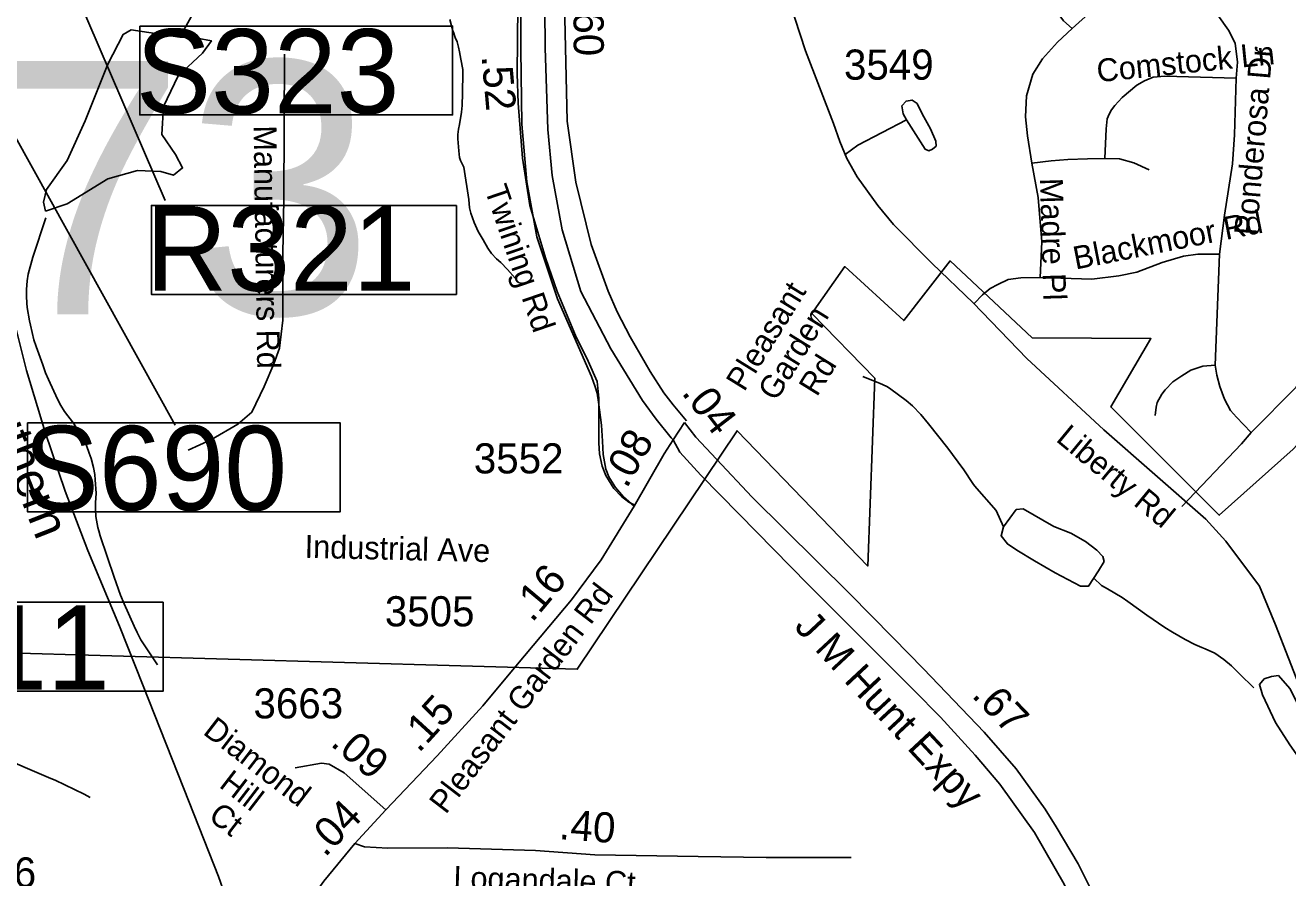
# Model space of a CAD drawing. Extents: x 1662474 to 1856135, y 779280 to 917889.
# Drawn here: x 1769521 to 1774758, y 828048 to 831584 of the extents above; entities that cross this region are included whole.
import ezdxf

# ---------------------------------------------------------------- set-up
doc = ezdxf.new("R2010")
doc.units = 0
for name, color, linetype in [('Exist Boundary Political City Limit New', 7, 'Continuous'), ('Exist Hydrographic Misc Water Feature', 7, 'Continuous'), ('Exist Hydrographic Pond Under 1500 Sq Ft', 7, 'Continuous'), ('Exist Railroad Mainline', 7, 'Continuous'), ('Exist Railroad Mainline Label', 7, 'Continuous'), ('Exist Railroad Structure Bridge Number Label', 7, 'Continuous'), ('Exist Road Non-System Structure Non-Sys Other Number Label', 7, 'Continuous'), ('Exist Road Non-System Type 51', 7, 'Continuous'), ('Exist Road Non-System Type 51 Label', 7, 'Continuous'), ('Exist Road Primary Interstate Structure Ovrhead Sign CELL', 7, 'Continuous'), ('Exist Road Primary US Divided Attributed', 7, 'Continuous'), ('Exist Road Primary US Label', 7, 'Continuous'), ('Exist Road Primary US Mileage Hundredths English Label', 7, 'Continuous'), ('Exist Road Primary US Service Attributed', 7, 'Continuous'), ('Exist Road Primary US Service Label', 7, 'Continuous'), ('Exist Road Primary US Service Mileage Hundredths English Label', 7, 'Continuous'), ('Exist Road Secondary Mileage Hundredths English Label', 7, 'Continuous'), ('Exist Road Secondary Mileage Tenths English Label', 7, 'Continuous'), ('Exist Road Secondary Type 51 Attributed', 7, 'Continuous'), ('Exist Road Secondary Type 51 Label', 7, 'Continuous'), ('Exist Road Secondary Type 51 Number Label', 7, 'Continuous'), ('Map Preparation Boundary City Limit Buffer Line', 7, 'Continuous')]:
    doc.layers.add(name, color=color, linetype=linetype)

msp = doc.modelspace()

# ---------------------------------------------------------------- linework, layer by layer
at = {"layer": 'Exist Boundary Political City Limit New'}
msp.add_lwpolyline([(1777731.1, 829737.4), (1775844.6, 829156.4), (1775734.9, 829430.5), (1775449.8, 829770.3), (1775230.4, 829989.6), (1775186.5, 829989.6), (1775120.8, 830066.4), (1775175.5, 830132.1), (1775164.6, 830241.8), (1774780.8, 829825.2), (1774473.6, 829551.1), (1774023.9, 830000.6), (1774190.1, 830284.1), (1773697.8, 830287.6), (1773357, 830606.1), (1773165.2, 830359.1), (1772920, 830582.9), (1772784, 830388.4), (1773045.1, 830119.9), (1773015.8, 829340.3), (1772473.2, 829901.9), (1771810.6, 828912.2), (1769395.2, 828981.6)], dxfattribs=at)
at = {"layer": 'Exist Hydrographic Misc Water Feature'}
for points in [[(1770162, 831534.7), (1770423.2, 832005.2), (1770570.2, 832612.7), (1770801.1, 833362.9), (1770842.3, 833687.9)], [(1771552.6, 830534.8), (1771520.8, 830571.1), (1771493.1, 830599.3), (1771475.1, 830615.4), (1771455.4, 830637.6), (1771439.6, 830659.8), (1771419.7, 830694), (1771400, 830728.2), (1771382.4, 830766.3), (1771368.7, 830804.4), (1771362.9, 830826.4), (1771361.1, 830860.5), (1771340.4, 830994.7), (1771326.4, 831022.8), (1771322.5, 831034.8), (1771318.8, 831062.9), (1771315.1, 831113), (1771315.4, 831130.9), (1771317.6, 831152.9), (1771321.7, 831172.8), (1771330.1, 831222.9), (1771332.4, 831250.8), (1771334.8, 831302.8), (1771335.5, 831386.9), (1771335.5, 831400.8), (1771327.9, 831442.9), (1771322.1, 831473), (1771318.2, 831493), (1771312.5, 831515.1), (1771304.7, 831533.1), (1771296.9, 831555.2), (1771294.8, 831561.2), (1771281.3, 831607.3)], [(1770069, 828930.5), (1769999.7, 829035.2), (1769984.2, 829065.3), (1769972.3, 829091.3), (1769931, 829183.7), (1769915.3, 829219.9), (1769889.8, 829294.1), (1769831.4, 829466.6), (1769825.4, 829486.7), (1769821.8, 829500.7), (1769814, 829546.8), (1769812.3, 829574.9), (1769812.5, 829602.8), (1769814.8, 829642.8), (1769811.3, 829698.9), (1769809.5, 829720.9), (1769803.7, 829748.9), (1769794.1, 829787.1), (1769786.1, 829809.1), (1769774.4, 829841.2), (1769764.5, 829861.3), (1769750.8, 829885.5), (1769721.1, 829933.7), (1769683.6, 829982), (1769667.8, 830006.1), (1769653.8, 830032.3), (1769616.7, 830114.6), (1769604.8, 830142.7), (1769593.1, 830174.8), (1769565.6, 830251), (1769555.8, 830279.2), (1769542.5, 830339.3), (1769538.6, 830357.3), (1769528.9, 830413.4), (1769527.1, 830431.4), (1769525.5, 830459.5), (1769525.7, 830487.4), (1769527.9, 830523.4), (1769532.2, 830551.4), (1769552.7, 830621.3), (1769605.4, 830785)], [(1772995.6, 830126.9), (1773067.3, 830098.3), (1773077.4, 830094.2), (1773097.3, 830084.1), (1773111.2, 830074), (1773174.8, 830027.4), (1773200.8, 830005.2), (1773236.3, 829968.9), (1773268.1, 829930.6), (1773347.2, 829829.9), (1773367.1, 829803.7), (1773414.5, 829739.3), (1773452, 829683.1), (1773457.9, 829673), (1773547.9, 829570.5), (1773579.2, 829502.7)], [(1773952.9, 829289.7), (1773984.7, 829260.5), (1774010.6, 829246.3), (1774070.4, 829209.8), (1774094.2, 829193.6), (1774173.8, 829136.9), (1774247.4, 829086.3), (1774279.2, 829066), (1774332.9, 829035.6), (1774372.9, 829015.3), (1774400.8, 829003), (1774414.7, 828996.9), (1774454.7, 828978.6), (1774492.4, 828952.3), (1774524.2, 828926), (1774557.8, 828893.7), (1774617.4, 828835.2)], [(1769790.4, 828380.7), (1769764.5, 828394.9), (1769645, 828451.9), (1769627, 828460), (1769389.7, 828560.1)]]:
    msp.add_lwpolyline(points, dxfattribs=at)
at = {"layer": 'Exist Hydrographic Pond Under 1500 Sq Ft'}
for points in [[(1770162, 831534.7), (1769959.9, 831564.6), (1769926.3, 831545.9), (1769862.6, 831422.5), (1769769.1, 831186.8), (1769694.2, 831022.2), (1769608.1, 830902.5), (1769596.9, 830850.1), (1769604.4, 830812.7)], [(1769604.4, 830812.7), (1769694.2, 830842.7), (1769862.6, 830947.4), (1769986.1, 830981.1), (1770083.4, 830977.3), (1770135.8, 830962.4), (1770173.3, 830992.3), (1770143.3, 831048.4), (1770087.2, 831130.7), (1770094.7, 831246.7), (1770154.5, 831373.8), (1770255.6, 831467.4), (1770293, 831519.7), (1770233.1, 831530.9), (1770162, 831534.7)], [(1773973.2, 829320.1), (1773931.4, 829257.5), (1773897.5, 829257.5), (1773793.1, 829312.3), (1773707, 829361.8), (1773634, 829406.2), (1773594.9, 829432.3), (1773568.8, 829466.2), (1773579.2, 829502.7), (1773631.4, 829575.7), (1773660.1, 829578.3), (1773787.9, 829505.3), (1773858.4, 829476.6), (1773918.4, 829442.7), (1773965.3, 829406.2), (1773991.4, 829380.1), (1773996.6, 829359.2), (1773973.2, 829320.1)], [(1774719.8, 828886.1), (1774766, 828833.3), (1774855.3, 828658.2), (1774891.6, 828536), (1774898.2, 828476.6), (1774861.9, 828463.4), (1774766, 828598.8), (1774706.6, 828691.3), (1774653.7, 828806.8), (1774640.5, 828849.8), (1774660.3, 828872.9), (1774690, 828882.8), (1774719.8, 828886.1)]]:
    msp.add_lwpolyline(points, dxfattribs=at)
at = {"layer": 'Exist Railroad Mainline'}
msp.add_lwpolyline([(1769286.4, 833057), (1769310.2, 832952.8), (1769320.4, 832680.8), (1769318.5, 832358.9), (1769324.2, 831930.7), (1769325.6, 831550.9), (1769335.2, 831215.9), (1769365.9, 830929.3), (1769396.9, 830739.1), (1769432.6, 830544), (1769482.8, 830323.8), (1769525.9, 830151.6), (1769603, 829895.5), (1769686.3, 829650.6), (1769780.7, 829405.3), (1769911.5, 829091.4), (1770009.1, 828844), (1770200.7, 828361.7), (1770322.8, 828053.3), (1770375, 827903.5)], dxfattribs=at)
at = {"layer": 'Exist Railroad Structure Bridge Number Label'}
msp.add_line((1768857.6, 833751.6), (1770100.4, 830856.9), dxfattribs=at)
msp.add_lwpolyline([(1771309.4, 830836.4), (1770043.9, 830836.4), (1770043.9, 830467.6), (1771309.4, 830467.6)], close=True, dxfattribs=at)
at = {"layer": 'Exist Road Non-System Type 51'}
msp.add_line((1774474.9, 830634), (1774457.4, 830173.7), dxfattribs=at)
for points in [[(1773739.5, 832340.5), (1773745, 832082.9), (1773745, 831826.4), (1773748.9, 831761), (1773765.2, 831710.9), (1773790.9, 831653.9), (1773827.6, 831602.2), (1773864.1, 831569.9)], [(1771568.9, 832228.2), (1771561.4, 831382.2), (1771564.8, 831260.5), (1771583.9, 831032.9), (1771614.4, 830835.6), (1771679.9, 830615.4), (1771727.8, 830478.9), (1771803.1, 830297.2), (1771856.1, 830190.2), (1771892.6, 830106.2), (1771900.6, 830037.4), (1771899.4, 829851.4), (1771902.5, 829805.4), (1771913.9, 829754.5), (1771928.5, 829715.9), (1771961.9, 829662.9), (1771994.1, 829628.5), (1772024.4, 829605.7), (1772047.1, 829594.2)], [(1774111.9, 831758.4), (1774063.1, 831739.2), (1774013, 831705.4), (1773864.1, 831569.9)], [(1774410.1, 831678.4), (1774468.1, 831625.4), (1774512.4, 831563.1), (1774539.8, 831509.1), (1774549.4, 831430.4), (1774543.9, 831364.2)], [(1773864.1, 831569.9), (1773802, 831513.2), (1773740.9, 831444.2), (1773700.4, 831380.4), (1773674.1, 831290.7), (1773670.1, 831204.4), (1773678.6, 831124.6), (1773695.9, 831011.2)], [(1770595.5, 831464.4), (1770593.4, 830862.4), (1770589.1, 830635.6), (1770589.1, 830360.2), (1770574.8, 830244), (1770551.6, 830179.2), (1770511.8, 830085.2), (1770460.9, 829978.7), (1770402.2, 829928.5), (1770293.1, 829865), (1770197.1, 829821.2)], [(1773999.6, 831030.9), (1774004.9, 831154.2), (1774009.4, 831196.2), (1774016.4, 831215.6), (1774026.1, 831233.5), (1774040.9, 831251.4), (1774071.2, 831284.4), (1774132.1, 831335.9), (1774163.6, 831353.4), (1774199.6, 831368.4), (1774248.4, 831372.4), (1774543.9, 831364.2)], [(1774543.9, 831364.2), (1774537.4, 831129), (1774529, 831009.4), (1774495.1, 830795.7), (1774474.9, 830634)], [(1773248.4, 831204.6), (1773276.2, 831154.2), (1773298, 831102.5), (1773299.6, 831082.6), (1773284.6, 831070.2), (1773268.4, 831063.4), (1773253.6, 831070.5), (1773176.2, 831190.9), (1773162.6, 831216.4), (1773156.4, 831249.2), (1773174.9, 831269.4), (1773199.4, 831273.6), (1773221.1, 831258.7), (1773235.9, 831227.7), (1773248.4, 831204.6)], [(1773176.2, 831190.9), (1772974.4, 831087), (1772921.6, 831047.4)], [(1773695.9, 831011.2), (1773776.2, 831021.7), (1773845.2, 831026.9), (1773927.6, 831029.9), (1773999.6, 831030.9)], [(1773695.9, 831011.2), (1773721.9, 830869.9), (1773738.1, 830685.8), (1773730.1, 830538.2)], [(1773999.6, 831030.9), (1774059.4, 831029.9), (1774119.5, 831013.5), (1774183.4, 830984.2)], [(1773730.1, 830538.2), (1773945.2, 830530.1), (1774056.6, 830543.8), (1774132.4, 830560), (1774236.6, 830600.2), (1774325.9, 830626.2), (1774385.4, 830634.5), (1774474.9, 830634)], [(1773456.6, 830429.9), (1773491.8, 830465.2), (1773523, 830492.2), (1773555.5, 830508.9), (1773597.5, 830528.8), (1773650.5, 830535.6), (1773730.1, 830538.2)], [(1774860.2, 830427.5), (1774852.6, 830239.2), (1774836.4, 830173.7), (1774821.6, 830133), (1774793, 830083.1), (1774606.4, 829894.9)], [(1774457.4, 830173.7), (1774405.9, 830170.2), (1774355.8, 830153.7), (1774318, 830130.1), (1774280.9, 830104.9), (1774249.1, 830072.1), (1774235.6, 830054), (1774215.6, 830018.9), (1774211.6, 830000.2), (1774208.5, 829965)], [(1774457.4, 830173.7), (1774463.4, 830133), (1774476.5, 830084.7), (1774495.1, 830033.2), (1774520.1, 829985.8), (1774545, 829957.7), (1774574.1, 829927.2), (1774606.4, 829894.9)], [(1774606.4, 829894.9), (1774565.8, 829847.2), (1774318, 829588.1)]]:
    msp.add_lwpolyline(points, dxfattribs=at)
at = {"layer": 'Exist Road Primary Interstate Structure Ovrhead Sign CELL'}
msp.add_line((1768160, 833497.3), (1770142.9, 829925), dxfattribs=at)
for points in [[(1769995.7, 831580.4), (1771293.5, 831580.4), (1771293.5, 831211.8), (1769995.7, 831211.8)], [(1769529.7, 829934.6), (1770827.6, 829934.6), (1770827.6, 829565.9), (1769529.7, 829565.9)], [(1768794.4, 829190.1), (1770092.2, 829190.1), (1770092.2, 828821.4), (1768794.4, 828821.4)]]:
    msp.add_lwpolyline(points, close=True, dxfattribs=at)
at = {"layer": 'Exist Road Primary US Divided Attributed'}
for points in [[(1771678.8, 832884.3), (1771677, 832775.7), (1771676.7, 832755.9), (1771673.7, 831978.2), (1771676.8, 831490.1), (1771688.7, 831151.1), (1771706.5, 830960.8), (1771748.2, 830734.8), (1771825.5, 830479.1), (1771950.4, 830241.3), (1772081.3, 830027.2), (1772137.2, 829949.3), (1772200.3, 829872.6), (1772208, 829864.7)], [(1772263.4, 829943.4), (1772208.1, 830009), (1772169.4, 830059.3), (1772113.5, 830147.2), (1772029.6, 830291), (1771976.5, 830395.7), (1771939.4, 830481.1), (1771868.8, 830675), (1771804.2, 830933.6), (1771768.9, 831186.2), (1771757.1, 831673.9), (1771763, 832484.8), (1771763, 832796.7)], [(1774336.5, 826912.6), (1774246.5, 827190), (1774083.1, 827680.6), (1773998.3, 827887.2), (1773889.1, 828104.8), (1773797.6, 828258.3), (1773751.9, 828332), (1773631.3, 828498.8), (1773498.8, 828652.2), (1773247.3, 828914.9), (1773121.1, 829042.5), (1772940.4, 829226.9), (1772536.1, 829626.8), (1772387.8, 829783.9), (1772303, 829874.6), (1772255.8, 829935.9)], [(1772208, 829864.7), (1772236.6, 829813.4), (1772322.9, 829718.2), (1772481.5, 829555.9), (1772768.5, 829263.8), (1773206, 828827.1), (1773317.4, 828713.4), (1773461.2, 828555.6), (1773563, 828435.3), (1773706.9, 828234.7), (1773830.8, 828021.5), (1773943.8, 827782.4), (1774013.8, 827599.5), (1774232.5, 826936.2)]]:
    msp.add_lwpolyline(points, dxfattribs=at)
at = {"layer": 'Exist Road Primary US Service Attributed'}
msp.add_lwpolyline([(1772047, 829589), (1772002.8, 829627.1), (1771968.8, 829665.8), (1771940.8, 829710.1), (1771929.2, 829742.7), (1771917.5, 829803.3), (1771915.2, 829859.3), (1771910.5, 829924.5), (1771898.5, 830020), (1771893.3, 830058.2), (1771885.4, 830084.5), (1771869.6, 830126.7), (1771729, 830449.6), (1771642.6, 830706.1), (1771600.7, 830934.1), (1771581, 831173.3), (1771576, 831481.5), (1771576, 831866.1), (1771586.9, 832219.8)], dxfattribs=at)
at = {"layer": 'Exist Road Secondary Type 51 Attributed'}
msp.add_line((1770888, 828189.7), (1771017.1, 828329.1), dxfattribs=at)
for points in [[(1774814.6, 828820), (1774707.4, 829096.7), (1774640.3, 829257.2), (1774501.1, 829443.3), (1774418.5, 829535.5), (1773994.9, 829905.3), (1773674.9, 830202.2), (1773452.9, 830433), (1773283.3, 830595.3), (1773122, 830758), (1773058, 830836.4), (1772972.3, 830955.6), (1772928.9, 831030.6), (1772900.2, 831101.5), (1772873.2, 831176.6), (1772757.5, 831477.2), (1772669.5, 831749.5), (1772572.9, 832028.4), (1772487.1, 832257.6), (1772433.9, 832357.1), (1772363.2, 832449.2), (1772236.8, 832577.4), (1772165.3, 832604.9), (1771763, 832796.7)], [(1772208, 829864.7), (1772255.8, 829935.9)], [(1772047, 829589), (1772171.5, 829805.5), (1772208, 829864.7)], [(1771017.1, 828329.1), (1771229.9, 828553.4), (1771418.8, 828760.7), (1771563, 828933.3), (1771787.3, 829201.1), (1771909, 829366.3), (1772047, 829589)], [(1771017.1, 828329.1), (1770843.4, 828482.5), (1770781.9, 828518.7), (1770749.3, 828522.3), (1770640.7, 828504.2)], [(1770519.9, 827624.6), (1770534.6, 827673.2), (1770554.5, 827715.3), (1770590.7, 827775.1), (1770672.2, 827911.5), (1770759.6, 828034), (1770888, 828189.7)], [(1770888, 828189.7), (1770927.8, 828176.4), (1771025.2, 828169.7), (1771271.6, 828171.4), (1771637.1, 828160.5), (1771883.3, 828142.4), (1772311.8, 828135.2), (1772594.1, 828131.6), (1772947.3, 828131.6)]]:
    msp.add_lwpolyline(points, dxfattribs=at)
at = {"layer": 'Map Preparation Boundary City Limit Buffer Line'}
msp.add_lwpolyline([(1777731.1, 829737.4), (1775844.6, 829156.4), (1775734.9, 829430.5), (1775449.8, 829770.3), (1775230.4, 829989.6), (1775186.5, 829989.6), (1775120.8, 830066.4), (1775175.5, 830132.1), (1775164.6, 830241.8), (1774780.8, 829825.2), (1774473.6, 829551.1), (1774023.9, 830000.6), (1774190.1, 830284.1), (1773697.8, 830287.6), (1773357, 830606.1), (1773165.2, 830359.1), (1772920, 830582.9), (1772784, 830388.4), (1773045.1, 830119.9), (1773015.8, 829340.3), (1772473.2, 829901.9), (1771810.6, 828912.2), (1769395.2, 828981.6)], dxfattribs=at)

# ---------------------------------------------------------------- texts
at = {"layer": 'Exist Railroad Mainline Label'}
msp.add_text('Southern', height=150, rotation=291.4026, dxfattribs=at).set_placement((1769272.9, 830200.7))
at = {"layer": 'Exist Railroad Structure Bridge Number Label'}
msp.add_text('R321', height=350, dxfattribs=at).set_placement((1770020.6, 830482.5))
at = {"layer": 'Exist Road Non-System Structure Non-Sys Other Number Label'}
msp.add_text('J473', height=1049.86, dxfattribs=at).set_placement((1767920.1, 830385.1))
at = {"layer": 'Exist Road Non-System Type 51 Label'}
for s, rotation, p in [('Comstock Ln', 5.8291, (1773970, 831347.4)), ('Ponderosa Dr', 85.1804, (1774629.8, 830709.8)), ('Manufacturers Rd', 270.8656, (1770467.7, 831167.8)), ('Madre Pl', 271.7122, (1773729.4, 830949.1)), ('Blackmoor Rd', 11.1641, (1773877.8, 830570.2)), ('Pleasant', 58.1945, (1772503, 830060.4)), (' Garden', 58.1945, (1772616.6, 829990)), ('    Rd', 58.1945, (1772730.2, 829919.5)), ('Industrial Ave', 358.6388, (1770678.9, 829375))]:
    msp.add_text(s, height=95, rotation=rotation, dxfattribs=at).set_placement(p)
at = {"layer": 'Exist Road Primary Interstate Structure Ovrhead Sign CELL'}
for s, p in [('S323', (1769979.6, 831217.9)), ('S690', (1769513.6, 829572)), ('S311', (1768778.3, 828827.5))]:
    msp.add_text(s, height=350, dxfattribs=at).set_placement(p)
at = {"layer": 'Exist Road Primary US Label'}
msp.add_text('J M Hunt Expy', height=120, rotation=313.0341, dxfattribs=at).set_placement((1772706.4, 829085.8))
at = {"layer": 'Exist Road Primary US Mileage Hundredths English Label'}
for s, rotation, p in [('.60', 270.3576, (1771794.5, 831687.5)), ('.04', 307.6353, (1772240.2, 830058.4)), ('.67', 313.7671, (1773442.9, 828801))]:
    msp.add_text(s, height=125, rotation=rotation, dxfattribs=at).set_placement(p)
at = {"layer": 'Exist Road Primary US Service Label'}
msp.add_text('Twining Rd', height=95, rotation=288.8871, dxfattribs=at).set_placement((1771425.2, 830903.2))
at = {"layer": 'Exist Road Primary US Service Mileage Hundredths English Label'}
msp.add_text('.52', height=125, rotation=275.0584, dxfattribs=at).set_placement((1771413.3, 831455.8))
at = {"layer": 'Exist Road Secondary Mileage Hundredths English Label'}
for s, rotation, p in [('.08', 60.1009, (1772015.1, 829658.8)), ('.16', 50.055, (1771623.5, 829102.9)), ('.15', 47.6655, (1771153.4, 828562.1))]:
    msp.add_text(s, height=125, rotation=rotation, dxfattribs=at).set_placement(p)
at = {"layer": 'Exist Road Secondary Mileage Tenths English Label'}
for s, rotation, p in [('.09', 319.5103, (1770782.6, 828599.1)), ('.04', 46.0358, (1770764, 828129.1)), ('.40', 355.7965, (1771732.6, 828208.1))]:
    msp.add_text(s, height=125, rotation=rotation, dxfattribs=at).set_placement(p)
at = {"layer": 'Exist Road Secondary Type 51 Label'}
for s, rotation, p in [('Liberty Rd', 320.4728, (1773792.1, 829861.4)), ('Pleasant Garden Rd', 52.6014, (1771264.9, 828307.4)), ('Diamond', 322.4546, (1770253.5, 828646.4)), (' Hill', 322.4546, (1770292.6, 828447.7)), (' Ct', 322.4546, (1770247.3, 828313.9)), ('Logandale Ct', 358.2675, (1771295.9, 828001.4))]:
    msp.add_text(s, height=95, rotation=rotation, dxfattribs=at).set_placement(p)
at = {"layer": 'Exist Road Secondary Type 51 Number Label'}
for s, p in [('3549', (1772917, 831358.1)), ('3552', (1771381.5, 829724.8)), ('3505', (1771012.4, 829090.5)), ('3663', (1770467.4, 828708.6)), ('3306', (1769194, 828007.2))]:
    msp.add_text(s, height=125, dxfattribs=at).set_placement(p)

doc.saveas('drawing.dxf')
